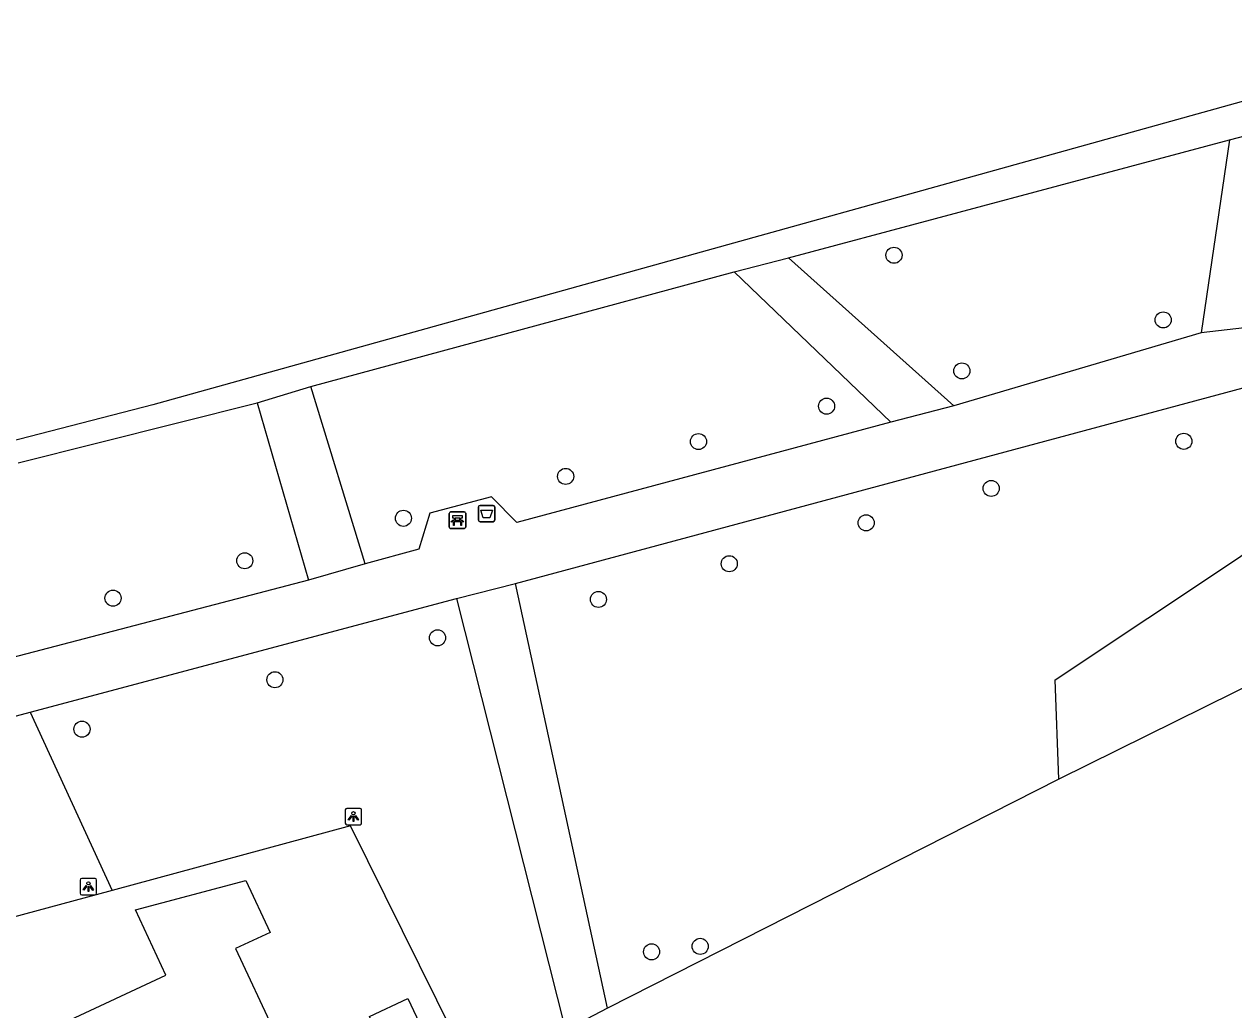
# Model space of a CAD drawing. Extents: x 162880 to 165536, y 384011 to 385179.
# Drawn here: x 163859.4 to 163933, y 384441.9 to 384501.9 of the extents above; entities that cross this region are included whole.
import ezdxf

# ---------------------------------------------------------------- set-up
doc = ezdxf.new("R2010")
doc.units = 0
for name, color, linetype in [('IMGEO_Afvalbak', 7, 'Continuous'), ('IMGEO_Bank', 7, 'Continuous'), ('IMGEO_Boom', 7, 'Continuous'), ('IMGEO_Bouwland', 7, 'Continuous'), ('IMGEO_Gemengd_bos', 7, 'Continuous'), ('IMGEO_Grasland_overig', 7, 'Continuous'), ('IMGEO_Groenvoorziening', 7, 'Continuous'), ('IMGEO_Hek', 7, 'Continuous'), ('IMGEO_Lichtpunt', 7, 'Continuous'), ('IMGEO_Loofbos', 7, 'Continuous'), ('IMGEO_Pand', 7, 'Continuous'), ('IMGEO_Voetpad_halfverhard', 7, 'Continuous')]:
    doc.layers.add(name, color=color, linetype=linetype)

msp = doc.modelspace()

# ---------------------------------------------------------------- linework, layer by layer
at = {"layer": 'IMGEO_Afvalbak'}
for p, q in [((163887.006, 384471.694), (163887.006, 384472.494)), ((163887.006, 384472.494), (163887.006, 384471.694)), ((163887.106, 384472.594), (163887.896, 384472.594)), ((163887.896, 384472.594), (163887.106, 384472.594)), ((163887.996, 384472.494), (163887.996, 384471.694)), ((163887.996, 384471.694), (163887.996, 384472.494)), ((163887.896, 384471.594), (163887.106, 384471.594)), ((163887.106, 384471.594), (163887.896, 384471.594))]:
    msp.add_line(p, q, dxfattribs=at)
msp.add_lwpolyline([(163887.149, 384472.308), (163887.853, 384472.308), (163887.704, 384471.838), (163887.298, 384471.838), (163887.149, 384472.308)], dxfattribs=at)
for centre, start, end in [((163887.106, 384472.494), 90, 180), ((163887.106, 384472.494), 90, 180), ((163887.896, 384472.494), 0, 90), ((163887.896, 384472.494), 360, 90), ((163887.106, 384471.694), 180, 270), ((163887.106, 384471.694), 180, 270), ((163887.896, 384471.694), 270, 0), ((163887.896, 384471.694), 270, 0)]:
    msp.add_arc(centre, 0.1, start, end, dxfattribs=at)
at = {"layer": 'IMGEO_Bank'}
for p, q in [((163885.227, 384471.265), (163885.227, 384472.106)), ((163885.227, 384472.106), (163885.227, 384471.265)), ((163885.302, 384472.19), (163886.143, 384472.19)), ((163886.143, 384472.19), (163885.302, 384472.19)), ((163885.536, 384471.696), (163885.536, 384471.802)), ((163885.58, 384471.802), (163885.58, 384471.696)), ((163885.868, 384471.808), (163885.586, 384471.808)), ((163885.586, 384471.69), (163885.868, 384471.69)), ((163885.874, 384471.696), (163885.874, 384471.802)), ((163885.918, 384471.802), (163885.918, 384471.696)), ((163886.227, 384472.115), (163886.227, 384471.274)), ((163886.227, 384471.274), (163886.227, 384472.115)), ((163886.152, 384471.19), (163885.311, 384471.19)), ((163885.311, 384471.19), (163886.152, 384471.19)), ((163885.924, 384471.588), (163885.531, 384471.588))]:
    msp.add_line(p, q, dxfattribs=at)
for points in [[(163885.474, 384471.588), (163885.332, 384471.588), (163885.444, 384471.69), (163885.53, 384471.69)], [(163885.53, 384471.808), (163885.444, 384471.808), (163885.444, 384471.969), (163886.007, 384471.969), (163886.007, 384471.808), (163885.924, 384471.808)], [(163885.924, 384471.69), (163886.007, 384471.69), (163886.119, 384471.588), (163885.98, 384471.588)], [(163885.524, 384471.581), (163885.524, 384471.374), (163885.481, 384471.374), (163885.481, 384471.581)], [(163885.974, 384471.581), (163885.974, 384471.374), (163885.93, 384471.374), (163885.93, 384471.581)]]:
    msp.add_lwpolyline(points, dxfattribs=at)
for centre, radius, start, end in [((163885.305, 384472.112), 0.0779, 92.4484, 184.28452), ((163885.305, 384472.112), 0.0779, 92.4484, 184.28452), ((163885.529, 384471.801), 0.00671, 2.89567, 87.10433), ((163885.529, 384471.697), 0.00671, 272.89567, 357.10433), ((163885.586, 384471.801), 0.00671, 92.89567, 177.10433), ((163885.586, 384471.697), 0.00671, 182.89567, 267.10433), ((163885.868, 384471.801), 0.00671, 2.89567, 87.10433), ((163885.868, 384471.697), 0.00671, 272.89567, 357.10433), ((163885.925, 384471.801), 0.00671, 92.89567, 177.10433), ((163885.925, 384471.697), 0.00671, 182.89567, 267.10433), ((163886.149, 384472.112), 0.0779, 2.4484, 94.28452), ((163886.149, 384472.112), 0.0779, 2.4484, 94.28452), ((163885.305, 384471.268), 0.0779, 182.4484, 274.28452), ((163885.305, 384471.268), 0.0779, 182.4484, 274.28452), ((163885.474, 384471.581), 0.00671, 2.89567, 87.10433), ((163885.531, 384471.581), 0.00671, 92.89567, 177.10433), ((163885.923, 384471.581), 0.00671, 2.89567, 87.10433), ((163885.98, 384471.581), 0.00671, 92.89567, 177.10433), ((163886.149, 384471.268), 0.0779, 272.4484, 4.28452), ((163886.149, 384471.268), 0.0779, 272.4484, 4.28452)]:
    msp.add_arc(centre, radius, start, end, dxfattribs=at)
at = {"layer": 'IMGEO_Boom'}
for centre in [(163912.283, 384487.809), (163928.663, 384483.874), (163916.413, 384480.773), (163908.184, 384478.628), (163900.388, 384476.475), (163929.918, 384476.489), (163892.307, 384474.355), (163918.197, 384473.624), (163882.438, 384471.805), (163910.589, 384471.528), (163872.786, 384469.223), (163902.262, 384469.041), (163864.768, 384466.946), (163894.303, 384466.87), (163884.513, 384464.534), (163874.619, 384461.984), (163862.881, 384458.974), (163897.535, 384445.43), (163900.492, 384445.761)]:
    msp.add_circle(centre, 0.489, dxfattribs=at)
at = {"layer": 'IMGEO_Bouwland'}
msp.add_lwpolyline([(163950.521, 384501.908), (163867.186, 384478.711), (163754.823, 384449.705), (163751.685, 384456.628), (163749.654, 384464.659), (163749.377, 384469.459), (163747.438, 384482.013), (163747.438, 384499.922), (163751.31, 384502.046), (163770.073, 384507.956), (163772.691, 384510.794)], dxfattribs=at)
at = {"layer": 'IMGEO_Gemengd_bos'}
msp.add_lwpolyline([(163952.519, 384470.865), (163922.323, 384455.925)], dxfattribs=at)
at = {"layer": 'IMGEO_Grasland_overig'}
msp.add_lwpolyline([(163894.844, 384442.003), (163892.302, 384440.653)], dxfattribs=at)
at = {"layer": 'IMGEO_Groenvoorziening'}
for points in [[(163932.701, 384494.836), (163936.293, 384495.775)], [(163902.568, 384486.793), (163905.86, 384487.662)], [(163873.533, 384478.829), (163876.812, 384479.815)], [(163864.724, 384449.163), (163856.225, 384446.862)]]:
    msp.add_lwpolyline(points, dxfattribs=at)
at = {"layer": 'IMGEO_Hek'}
for points in [[(163922.323, 384455.925), (163894.844, 384442.003)], [(163894.844, 384442.003), (163892.302, 384440.653)]]:
    msp.add_lwpolyline(points, dxfattribs=at)
at = {"layer": 'IMGEO_Lichtpunt'}
for p, q in [((163878.898, 384454.061), (163878.898, 384453.254)), ((163878.898, 384454.061), (163878.898, 384453.254)), ((163879.8, 384454.156), (163878.992, 384454.156)), ((163879.8, 384454.156), (163878.992, 384454.156)), ((163879.894, 384453.254), (163879.894, 384454.061)), ((163879.894, 384453.254), (163879.894, 384454.061)), ((163878.992, 384453.16), (163879.8, 384453.16)), ((163878.992, 384453.16), (163879.8, 384453.16)), ((163862.771, 384449.796), (163862.771, 384448.989)), ((163862.771, 384449.796), (163862.771, 384448.989)), ((163863.673, 384449.891), (163862.865, 384449.891)), ((163863.673, 384449.891), (163862.865, 384449.891)), ((163863.767, 384448.989), (163863.767, 384449.796)), ((163863.767, 384448.989), (163863.767, 384449.796)), ((163862.865, 384448.895), (163863.673, 384448.895)), ((163862.865, 384448.895), (163863.673, 384448.895))]:
    msp.add_line(p, q, dxfattribs=at)
for points in [[(163879.272, 384453.725), (163879.311, 384453.697), (163879.123, 384453.435), (163879.085, 384453.462), (163879.272, 384453.725)], [(163879.374, 384453.677), (163879.421, 384453.677), (163879.421, 384453.355), (163879.374, 384453.355), (163879.374, 384453.677)], [(163879.484, 384453.697), (163879.522, 384453.724), (163879.709, 384453.462), (163879.67, 384453.434), (163879.484, 384453.697)], [(163863.145, 384449.46), (163863.184, 384449.432), (163862.996, 384449.17), (163862.958, 384449.197), (163863.145, 384449.46)], [(163863.247, 384449.412), (163863.294, 384449.412), (163863.294, 384449.09), (163863.247, 384449.09), (163863.247, 384449.412)], [(163863.357, 384449.432), (163863.395, 384449.459), (163863.582, 384449.197), (163863.543, 384449.169), (163863.357, 384449.432)]]:
    msp.add_lwpolyline(points, dxfattribs=at)
for centre in [(163879.397, 384453.859), (163863.27, 384449.594)]:
    msp.add_circle(centre, 0.0994, dxfattribs=at)
for centre, start, end in [((163878.992, 384454.061), 90, 180), ((163878.992, 384454.061), 90, 180), ((163879.8, 384454.061), 0, 90), ((163879.8, 384454.061), 0, 90), ((163878.992, 384453.254), 180, 270), ((163878.992, 384453.254), 180, 270), ((163879.8, 384453.254), 270, 0), ((163879.8, 384453.254), 270, 360), ((163862.865, 384449.796), 90, 180), ((163862.865, 384449.796), 90, 180), ((163863.673, 384449.796), 0, 90), ((163863.673, 384449.796), 0, 90), ((163862.865, 384448.989), 180, 270), ((163862.865, 384448.989), 180, 270), ((163863.673, 384448.989), 270, 0), ((163863.673, 384448.989), 270, 360)]:
    msp.add_arc(centre, 0.0946, start, end, dxfattribs=at)
at = {"layer": 'IMGEO_Loofbos'}
for points in [[(163905.86, 384487.662), (163932.701, 384494.836)], [(163932.701, 384494.836), (163930.97, 384483.09)], [(163915.933, 384478.646), (163905.86, 384487.662)], [(163876.812, 384479.815), (163902.568, 384486.793)], [(163902.568, 384486.793), (163912.088, 384477.649)], [(163922.323, 384455.925), (163922.095, 384461.981), (163933.363, 384469.485), (163938.963, 384474.249), (163944.929, 384476.199), (163943.494, 384482.414)], [(163880.102, 384469.025), (163876.812, 384479.815)], [(163858.996, 384475.187), (163873.533, 384478.829)], [(163873.533, 384478.829), (163876.666, 384468.039)], [(163894.844, 384442.003), (163889.266, 384467.841)], [(163885.67, 384466.934), (163892.302, 384440.653)], [(163859.733, 384460.009), (163864.724, 384449.163)], [(163922.323, 384455.925), (163894.844, 384442.003)], [(163886.575, 384438.237), (163879.224, 384453.088), (163864.724, 384449.163)]]:
    msp.add_lwpolyline(points, dxfattribs=at)
at = {"layer": 'IMGEO_Pand'}
for points in [[(163864.35, 384435.81), (163861.853, 384441.145), (163867.976, 384444.01), (163866.131, 384447.99), (163872.854, 384449.763), (163874.328, 384446.613), (163872.218, 384445.627), (163874.586, 384440.562)], [(163882.136, 384437.775), (163880.37, 384441.484), (163882.7, 384442.593), (163884.478, 384438.857)]]:
    msp.add_lwpolyline(points, dxfattribs=at)
at = {"layer": 'IMGEO_Voetpad_halfverhard'}
for points in [[(163930.97, 384483.09), (163915.933, 384478.646)], [(163933.617, 384483.398), (163930.97, 384483.09)], [(163889.266, 384467.841), (163943.494, 384482.414)], [(163915.933, 384478.646), (163912.088, 384477.649)], [(163912.088, 384477.649), (163889.336, 384471.543), (163887.8, 384473.119), (163884.045, 384472.111), (163883.368, 384469.921), (163880.102, 384469.025)], [(163880.102, 384469.025), (163876.666, 384468.039)], [(163876.666, 384468.039), (163853.304, 384461.931)], [(163885.67, 384466.934), (163889.266, 384467.841)], [(163859.733, 384460.009), (163885.67, 384466.934)], [(163851.355, 384457.285), (163854.334, 384458.567), (163859.733, 384460.009)]]:
    msp.add_lwpolyline(points, dxfattribs=at)

doc.saveas('drawing.dxf')
